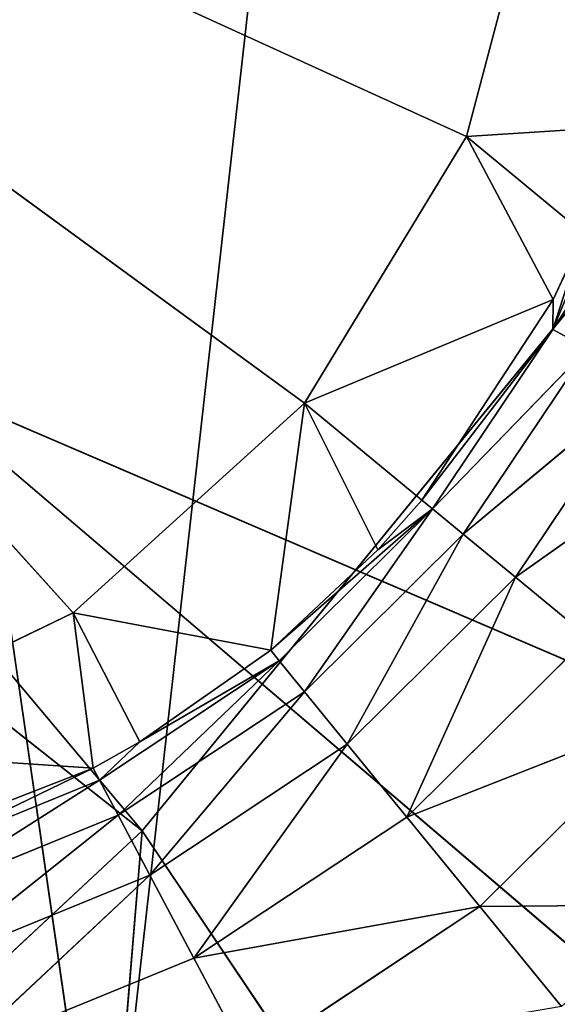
# Model space of a CAD drawing. Extents: x -3 to 171, y 0 to 111.
# Tile 602 of 656: x 145.125 to 145.867, y 64.996 to 66.355. Entities that reach past the tile are written whole.
import ezdxf

# ---------------------------------------------------------------- set-up
doc = ezdxf.new("R2010")
doc.units = 0
doc.header["$LTSCALE"] = 25.4
doc.layers.get('0').update_dxf_attribs({"color": 13, "linetype": 'CONTINUOUS'})

# ---------------------------------------------------------------- blocks, each defined once
blk = doc.blocks.new('MONO-II-BRASS-7782_STL')
at = {"color": 7}
for p, q in [((51.7682, 102.9923, 148.6987), (44.8981, 95.6445, 147.7025)), ((51.7682, 102.9923, 148.6987), (44.8981, 95.6445, 147.7025)), ((45.7127, 94.7707, 149.3787), (51.7682, 102.9923, 148.6987)), ((45.7127, 94.7707, 149.3787), (51.7682, 102.9923, 148.6987)), ((50.5156, 85.1655, 148.4117), (52.4471, 88.4317, 152.9089)), ((50.5156, 85.1655, 148.4117), (52.4471, 88.4317, 152.9089)), ((50.5156, 85.1655, 148.4117), (53.961, 87.1136, 152.4533)), ((50.5156, 85.1655, 148.4117), (53.961, 87.1136, 152.4533))]:
    blk.add_line(p, q, dxfattribs=at)
at = {"color": 18}
for p, q in [((50.1894, 59.8086, 149.1973), (49.3065, 59.8086, 147.262)), ((50.5573, 59.8086, 148.9737), (49.3065, 59.8086, 147.262)), ((50.1894, 59.8086, 149.1973), (49.3065, 59.8086, 147.262)), ((50.5573, 59.8086, 148.9737), (49.3065, 59.8086, 147.262)), ((50.8465, 59.8086, 148.6549), (49.3065, 59.8086, 147.262)), ((50.8465, 59.8086, 148.6549), (49.3065, 59.8086, 147.262)), ((50.1894, 59.8086, 149.1973), (49.7732, 59.8086, 149.3072)), ((50.1894, 59.8086, 149.1973), (49.7732, 59.8086, 149.3072)), ((50.1894, 59.8086, 149.1973), (50.1756, 42.7972, 149.413)), ((50.1894, 59.8086, 149.1973), (50.1756, 42.7972, 149.413)), ((50.5573, 59.8086, 148.9737), (50.1894, 59.8086, 149.1973)), ((50.1894, 59.8086, 149.1973), (50.4141, 42.7966, 149.3168)), ((50.1894, 59.8086, 149.1973), (50.4141, 42.7966, 149.3168)), ((50.1894, 59.8086, 149.1973), (50.3231, 42.7968, 149.3592)), ((50.1894, 59.8086, 149.1973), (50.3231, 42.7968, 149.3592)), ((50.5573, 59.8086, 148.9737), (50.1894, 59.8086, 149.1973)), ((50.5573, 59.8086, 148.9737), (50.4141, 42.7966, 149.3168)), ((50.5573, 59.8086, 148.9737), (50.4141, 42.7966, 149.3168)), ((50.7598, 42.7963, 149.0751), (50.5573, 59.8086, 148.9737)), ((50.5573, 59.8086, 148.9737), (50.691, 42.7963, 149.1356)), ((50.7598, 42.7963, 149.0751), (50.5573, 59.8086, 148.9737)), ((50.8982, 42.7965, 148.9271), (50.5573, 59.8086, 148.9737)), ((50.8982, 42.7965, 148.9271), (50.5573, 59.8086, 148.9737)), ((50.8465, 59.8086, 148.6549), (50.5573, 59.8086, 148.9737)), ((50.5573, 59.8086, 148.9737), (50.691, 42.7963, 149.1356)), ((50.8465, 59.8086, 148.6549), (50.5573, 59.8086, 148.9737)), ((50.8465, 59.8086, 148.6549), (51.0609, 42.7972, 148.6821)), ((51.0332, 59.8086, 148.267), (50.8465, 59.8086, 148.6549)), ((50.8982, 42.7965, 148.9271), (50.8465, 59.8086, 148.6549)), ((50.8982, 42.7965, 148.9271), (50.8465, 59.8086, 148.6549)), ((51.0245, 42.797, 148.7468), (50.8465, 59.8086, 148.6549)), ((51.0245, 42.797, 148.7468), (50.8465, 59.8086, 148.6549)), ((50.8465, 59.8086, 148.6549), (51.0609, 42.7972, 148.6821)), ((51.0332, 59.8086, 148.267), (50.8465, 59.8086, 148.6549)), ((51.0609, 42.7972, 148.6821), (51.0332, 59.8086, 148.267)), ((51.0609, 42.7972, 148.6821), (51.0332, 59.8086, 148.267)), ((50.3231, 42.7968, 149.3592), (50.4141, 42.7966, 149.3168)), ((50.4557, 42.616, 149.3161), (50.3231, 42.7968, 149.3592)), ((50.4557, 42.616, 149.3161), (50.3231, 42.7968, 149.3592)), ((50.3231, 42.7968, 149.3592), (50.4141, 42.7966, 149.3168)), ((50.4141, 42.7966, 149.3168), (50.691, 42.7963, 149.1356)), ((50.4557, 42.616, 149.3161), (50.4141, 42.7966, 149.3168)), ((50.4141, 42.7966, 149.3168), (50.691, 42.7963, 149.1356)), ((50.4557, 42.616, 149.3161), (50.4141, 42.7966, 149.3168)), ((50.691, 42.7963, 149.1356), (50.4557, 42.616, 149.3161)), ((50.691, 42.7963, 149.1356), (50.4557, 42.616, 149.3161)), ((50.691, 42.7963, 149.1356), (50.7598, 42.7963, 149.0751)), ((50.691, 42.7963, 149.1356), (50.7598, 42.7963, 149.0751)), ((50.691, 42.7963, 149.1356), (50.7029, 42.6158, 149.1501)), ((50.691, 42.7963, 149.1356), (50.7029, 42.6158, 149.1501)), ((50.8982, 42.7965, 148.9271), (50.7029, 42.6158, 149.1501)), ((50.8982, 42.7965, 148.9271), (50.7029, 42.6158, 149.1501)), ((50.7598, 42.7963, 149.0751), (50.7029, 42.6158, 149.1501)), ((50.7598, 42.7963, 149.0751), (50.7029, 42.6158, 149.1501)), ((50.7598, 42.7963, 149.0751), (50.8982, 42.7965, 148.9271)), ((50.7598, 42.7963, 149.0751), (50.8982, 42.7965, 148.9271)), ((50.8982, 42.7965, 148.9271), (51.0245, 42.797, 148.7468)), ((50.8982, 42.7965, 148.9271), (51.0245, 42.797, 148.7468)), ((50.8982, 42.7965, 148.9271), (50.9127, 42.616, 148.9389)), ((50.8982, 42.7965, 148.9271), (50.9127, 42.616, 148.9389)), ((51.0245, 42.797, 148.7468), (50.9127, 42.616, 148.9389)), ((51.0245, 42.797, 148.7468), (50.9127, 42.616, 148.9389)), ((51.0245, 42.797, 148.7468), (51.0609, 42.7972, 148.6821)), ((51.0245, 42.797, 148.7468), (51.0609, 42.7972, 148.6821)), ((51.0245, 42.797, 148.7468), (51.0773, 42.6166, 148.6908)), ((51.0245, 42.797, 148.7468), (51.0773, 42.6166, 148.6908)), ((51.0609, 42.7972, 148.6821), (51.1876, 42.7986, 148.3563)), ((51.0609, 42.7972, 148.6821), (51.1876, 42.7986, 148.3563)), ((51.0609, 42.7972, 148.6821), (51.1901, 42.6176, 148.4154)), ((51.0609, 42.7972, 148.6821), (51.1901, 42.6176, 148.4154)), ((51.0609, 42.7972, 148.6821), (51.0773, 42.6166, 148.6908)), ((51.0609, 42.7972, 148.6821), (51.0773, 42.6166, 148.6908)), ((50.4557, 42.616, 149.3161), (50.181, 42.6166, 149.4307)), ((50.4557, 42.616, 149.3161), (50.181, 42.6166, 149.4307)), ((50.4557, 42.616, 149.3161), (50.1971, 42.4323, 149.4832)), ((50.4557, 42.616, 149.3161), (50.1971, 42.4323, 149.4832)), ((50.4818, 42.4318, 149.3645), (50.4557, 42.616, 149.3161)), ((50.7029, 42.6158, 149.1501), (50.4557, 42.616, 149.3161)), ((50.4818, 42.4318, 149.3645), (50.4557, 42.616, 149.3161)), ((50.7029, 42.6158, 149.1501), (50.4557, 42.616, 149.3161)), ((50.7029, 42.6158, 149.1501), (50.4818, 42.4318, 149.3645)), ((50.7029, 42.6158, 149.1501), (50.4818, 42.4318, 149.3645)), ((50.9127, 42.616, 148.9389), (50.7029, 42.6158, 149.1501)), ((50.9127, 42.616, 148.9389), (50.7029, 42.6158, 149.1501)), ((50.7029, 42.6158, 149.1501), (50.9553, 42.4318, 148.9736)), ((50.7029, 42.6158, 149.1501), (50.9553, 42.4318, 148.9736)), ((50.7029, 42.6158, 149.1501), (50.7379, 42.4316, 149.1925)), ((50.7029, 42.6158, 149.1501), (50.7379, 42.4316, 149.1925)), ((51.0773, 42.6166, 148.6908), (50.9127, 42.616, 148.9389)), ((51.0773, 42.6166, 148.6908), (50.9127, 42.616, 148.9389)), ((50.9127, 42.616, 148.9389), (51.1258, 42.4323, 148.7166)), ((50.9127, 42.616, 148.9389), (51.1258, 42.4323, 148.7166)), ((50.9127, 42.616, 148.9389), (50.9553, 42.4318, 148.9736)), ((50.9127, 42.616, 148.9389), (50.9553, 42.4318, 148.9736)), ((51.1901, 42.6176, 148.4154), (51.0773, 42.6166, 148.6908)), ((51.1901, 42.6176, 148.4154), (51.0773, 42.6166, 148.6908)), ((51.0773, 42.6166, 148.6908), (51.2426, 42.4331, 148.4312)), ((51.0773, 42.6166, 148.6908), (51.2426, 42.4331, 148.4312)), ((51.0773, 42.6166, 148.6908), (51.1258, 42.4323, 148.7166)), ((51.0773, 42.6166, 148.6908), (51.1258, 42.4323, 148.7166)), ((50.7379, 42.4316, 149.1925), (50.4818, 42.4318, 149.3645)), ((50.7379, 42.4316, 149.1925), (50.4818, 42.4318, 149.3645)), ((50.7379, 42.4316, 149.1925), (50.5262, 42.2549, 149.4469)), ((50.7379, 42.4316, 149.1925), (50.5262, 42.2549, 149.4469)), ((50.7379, 42.4316, 149.1925), (50.9553, 42.4318, 148.9736)), ((50.7379, 42.4316, 149.1925), (50.9553, 42.4318, 148.9736)), ((50.7379, 42.4316, 149.1925), (51.0278, 42.2549, 149.0328)), ((50.7379, 42.4316, 149.1925), (51.0278, 42.2549, 149.0328)), ((50.7379, 42.4316, 149.1925), (50.7975, 42.2548, 149.2647)), ((50.7379, 42.4316, 149.1925), (50.7975, 42.2548, 149.2647)), ((50.9553, 42.4318, 148.9736), (51.1258, 42.4323, 148.7166)), ((50.9553, 42.4318, 148.9736), (51.1258, 42.4323, 148.7166)), ((50.9553, 42.4318, 148.9736), (51.2084, 42.2553, 148.7604)), ((50.9553, 42.4318, 148.9736), (51.2084, 42.2553, 148.7604)), ((50.9553, 42.4318, 148.9736), (51.0278, 42.2549, 149.0328)), ((50.9553, 42.4318, 148.9736), (51.0278, 42.2549, 149.0328)), ((51.1258, 42.4323, 148.7166), (51.2426, 42.4331, 148.4312)), ((51.1258, 42.4323, 148.7166), (51.2426, 42.4331, 148.4312)), ((51.1258, 42.4323, 148.7166), (51.3321, 42.2559, 148.458)), ((51.1258, 42.4323, 148.7166), (51.3321, 42.2559, 148.458)), ((51.1258, 42.4323, 148.7166), (51.2084, 42.2553, 148.7604)), ((51.1258, 42.4323, 148.7166), (51.2084, 42.2553, 148.7604)), ((50.7975, 42.2548, 149.2647), (50.5262, 42.2549, 149.4469)), ((50.7975, 42.2548, 149.2647), (50.5262, 42.2549, 149.4469)), ((50.7975, 42.2548, 149.2647), (50.5877, 42.0973, 149.5612)), ((50.7975, 42.2548, 149.2647), (50.5877, 42.0973, 149.5612)), ((51.0278, 42.2549, 149.0328), (50.7975, 42.2548, 149.2647)), ((51.0278, 42.2549, 149.0328), (50.7975, 42.2548, 149.2647)), ((50.7975, 42.2548, 149.2647), (51.1284, 42.0973, 149.1149)), ((50.7975, 42.2548, 149.2647), (51.1284, 42.0973, 149.1149)), ((50.7975, 42.2548, 149.2647), (50.8802, 42.0972, 149.3648)), ((50.7975, 42.2548, 149.2647), (50.8802, 42.0972, 149.3648)), ((51.2084, 42.2553, 148.7604), (51.0278, 42.2549, 149.0328)), ((51.2084, 42.2553, 148.7604), (51.0278, 42.2549, 149.0328)), ((51.0278, 42.2549, 149.0328), (51.3231, 42.0975, 148.8213)), ((51.0278, 42.2549, 149.0328), (51.3231, 42.0975, 148.8213)), ((51.0278, 42.2549, 149.0328), (51.1284, 42.0973, 149.1149)), ((51.0278, 42.2549, 149.0328), (51.1284, 42.0973, 149.1149)), ((51.3321, 42.2559, 148.458), (51.2084, 42.2553, 148.7604)), ((51.3321, 42.2559, 148.458), (51.2084, 42.2553, 148.7604)), ((51.2084, 42.2553, 148.7604), (51.4565, 42.0979, 148.4954)), ((51.2084, 42.2553, 148.7604), (51.4565, 42.0979, 148.4954)), ((51.2084, 42.2553, 148.7604), (51.3231, 42.0975, 148.8213)), ((51.2084, 42.2553, 148.7604), (51.3231, 42.0975, 148.8213)), ((50.8802, 42.0972, 149.3648), (51.1284, 42.0973, 149.1149)), ((50.8802, 42.0972, 149.3648), (51.1284, 42.0973, 149.1149)), ((51.1284, 42.0973, 149.1149), (50.9815, 41.9693, 149.4876)), ((51.1284, 42.0973, 149.1149), (50.9815, 41.9693, 149.4876)), ((51.1284, 42.0973, 149.1149), (51.3231, 42.0975, 148.8213)), ((51.1284, 42.0973, 149.1149), (51.3231, 42.0975, 148.8213)), ((51.1284, 42.0973, 149.1149), (51.2518, 41.9693, 149.2155)), ((51.1284, 42.0973, 149.1149), (51.2518, 41.9693, 149.2155)), ((51.3231, 42.0975, 148.8213), (51.2518, 41.9693, 149.2155)), ((51.3231, 42.0975, 148.8213), (51.2518, 41.9693, 149.2155)), ((51.3231, 42.0975, 148.8213), (51.4565, 42.0979, 148.4954)), ((51.3231, 42.0975, 148.8213), (51.4565, 42.0979, 148.4954)), ((51.3231, 42.0975, 148.8213), (51.4638, 41.9694, 148.896)), ((51.3231, 42.0975, 148.8213), (51.4638, 41.9694, 148.896)), ((51.2518, 41.9693, 149.2155), (50.9815, 41.9693, 149.4876)), ((51.2518, 41.9693, 149.2155), (50.9815, 41.9693, 149.4876)), ((51.2495, 41.8779, 149.4837), (51.2518, 41.9693, 149.2155)), ((51.2495, 41.8779, 149.4837), (51.2518, 41.9693, 149.2155)), ((51.4638, 41.9694, 148.896), (51.2518, 41.9693, 149.2155)), ((51.4638, 41.9694, 148.896), (51.2518, 41.9693, 149.2155)), ((51.3897, 41.8779, 149.328), (51.2518, 41.9693, 149.2155)), ((51.3897, 41.8779, 149.328), (51.2518, 41.9693, 149.2155)), ((51.1474, 40.3086, 148.7497), (47.6521, 40.3086, 145.8174)), ((51.1474, 40.3086, 148.7497), (47.6521, 40.3086, 145.8174)), ((48.3358, 40.3086, 145.1978), (51.1474, 40.3086, 148.7497)), ((48.3358, 40.3086, 145.1978), (51.1474, 40.3086, 148.7497)), ((50.1559, 40.3086, 149.5608), (51.1474, 37.3086, 148.7497)), ((50.1559, 40.3086, 149.5608), (51.1474, 37.3086, 148.7497)), ((50.1559, 40.3086, 149.5608), (51.1474, 40.3086, 148.7497)), ((50.1559, 40.3086, 149.5608), (51.1474, 40.3086, 148.7497)), ((51.1474, 40.3086, 148.7497), (51.1474, 37.3086, 148.7497)), ((51.1474, 40.3086, 148.7497), (51.1474, 37.3086, 148.7497)), ((51.1474, 40.3086, 148.7497), (52.0208, 37.3086, 147.8127)), ((51.1474, 40.3086, 148.7497), (52.0208, 37.3086, 147.8127)), ((51.1474, 40.3086, 148.7497), (52.0208, 40.3086, 147.8127)), ((51.1474, 40.3086, 148.7497), (52.0208, 40.3086, 147.8127)), ((50.1559, 37.3086, 149.5608), (51.1474, 37.3086, 148.7497)), ((50.1559, 37.3086, 149.5608), (51.1474, 37.3086, 148.7497)), ((53.3353, 37.3086, 148.5695), (51.1474, 37.3086, 148.7497)), ((51.1474, 37.3086, 148.7497), (52.0208, 37.3086, 147.8127)), ((53.3353, 37.3086, 148.5695), (51.1474, 37.3086, 148.7497)), ((52.4207, 37.3086, 149.6048), (51.1474, 37.3086, 148.7497)), ((52.4207, 37.3086, 149.6048), (51.1474, 37.3086, 148.7497)), ((51.1474, 37.3086, 148.7497), (52.0208, 37.3086, 147.8127))]:
    blk.add_line(p, q, dxfattribs=at)
at = {"color": 44}
mesh = blk.add_polyface(dxfattribs=at)
corners = [(75.396, 157.201, 146.773), (5.5072, 78.7826, 144.0851), (75.4506, 156.8099, 150.7683)]
mesh.append_faces([[corners[k] for k in face] for face in [(0, 1, 2)]], dxfattribs={"color": 44})
mesh = blk.add_polyface(dxfattribs=at)
corners = [(75.4506, 156.8099, 150.7683), (5.5072, 78.7826, 144.0851), (5.9971, 78.0086, 147.994)]
mesh.append_faces([[corners[k] for k in face] for face in [(0, 1, 2)]], dxfattribs={"color": 44})
mesh = blk.add_polyface(dxfattribs=at)
corners = [(75.4506, 156.8099, 150.7683), (5.9971, 78.0086, 147.994), (75.9405, 156.0359, 154.6772)]
mesh.append_faces([[corners[k] for k in face] for face in [(0, 1, 2)]], dxfattribs={"color": 44})
mesh = blk.add_polyface(dxfattribs=at)
corners = [(76.2724, 156.581, 144.8403), (76.1156, 156.3829, 148.7929), (6.1723, 78.3556, 142.1097)]
mesh.append_faces([[corners[k] for k in face] for face in [(0, 1, 2)]], dxfattribs={"color": 44})
mesh = blk.add_polyface(dxfattribs=at)
corners = [(76.1156, 156.3829, 148.7929), (6.4569, 77.7659, 146.0159), (6.1723, 78.3556, 142.1097)]
mesh.append_faces([[corners[k] for k in face] for face in [(0, 1, 2)]], dxfattribs={"color": 44})
mesh = blk.add_polyface(dxfattribs=at)
corners = [(76.1156, 156.3829, 148.7929), (76.4003, 155.7931, 152.6991), (6.4569, 77.7659, 146.0159)]
mesh.append_faces([[corners[k] for k in face] for face in [(0, 1, 2)]], dxfattribs={"color": 44})
mesh = blk.add_polyface(dxfattribs=at)
corners = [(75.9405, 156.0359, 154.6772), (5.9971, 78.0086, 147.994), (6.9119, 76.8683, 151.7331)]
mesh.append_faces([[corners[k] for k in face] for face in [(0, 1, 2)]], dxfattribs={"color": 44})
mesh = blk.add_polyface(dxfattribs=at)
corners = [(76.4003, 155.7931, 152.6991), (7.1767, 76.7976, 149.7884), (6.4569, 77.7659, 146.0159)]
mesh.append_faces([[corners[k] for k in face] for face in [(0, 1, 2)]], dxfattribs={"color": 44})
at = {"color": 7}
mesh = blk.add_polyface(dxfattribs=at)
corners = [(51.626, 103.15, 148.3453), (44.8981, 95.6445, 147.7025), (51.7682, 102.9923, 148.6987)]
mesh.append_faces([[corners[k] for k in face] for face in [(0, 1, 2)]], dxfattribs={"color": 7})
mesh = blk.add_polyface(dxfattribs=at)
corners = [(51.7682, 102.9923, 148.6987), (44.8981, 95.6445, 147.7025), (45.7127, 94.7707, 149.3787)]
mesh.append_faces([[corners[k] for k in face] for face in [(0, 1, 2)]], dxfattribs={"color": 7})
mesh = blk.add_polyface(dxfattribs=at)
corners = [(51.7682, 102.9923, 148.6987), (45.7127, 94.7707, 149.3787), (52.4406, 102.2762, 150.0215)]
mesh.append_faces([[corners[k] for k in face] for face in [(0, 1, 2)]], dxfattribs={"color": 7})
mesh = blk.add_polyface(dxfattribs=at)
corners = [(50.9125, 89.8025, 152.9649), (49.4164, 91.1732, 152.6193), (48.6285, 86.83, 148.7285)]
mesh.append_faces([[corners[k] for k in face] for face in [(0, 1, 2)]], dxfattribs={"color": 7})
mesh = blk.add_polyface(dxfattribs=at)
corners = [(50.9125, 89.8025, 152.9649), (48.6285, 86.83, 148.7285), (49.5784, 85.9814, 148.6938)]
mesh.append_faces([[corners[k] for k in face] for face in [(0, 1, 2)]], dxfattribs={"color": 7})
mesh = blk.add_polyface(dxfattribs=at)
corners = [(52.4471, 88.4317, 152.9089), (50.9125, 89.8025, 152.9649), (49.5784, 85.9814, 148.6938)]
mesh.append_faces([[corners[k] for k in face] for face in [(0, 1, 2)]], dxfattribs={"color": 7})
mesh = blk.add_polyface(dxfattribs=at)
corners = [(52.4471, 88.4317, 152.9089), (49.5784, 85.9814, 148.6938), (50.5156, 85.1655, 148.4117)]
mesh.append_faces([[corners[k] for k in face] for face in [(0, 1, 2)]], dxfattribs={"color": 7})
mesh = blk.add_polyface(dxfattribs=at)
corners = [(52.4471, 88.4317, 152.9089), (50.5156, 85.1655, 148.4117), (53.961, 87.1136, 152.4533)]
mesh.append_faces([[corners[k] for k in face] for face in [(0, 1, 2)]], dxfattribs={"color": 7})
mesh = blk.add_polyface(dxfattribs=at)
corners = [(53.961, 87.1136, 152.4533), (50.5156, 85.1655, 148.4117), (51.4041, 84.4135, 147.8932)]
mesh.append_faces([[corners[k] for k in face] for face in [(0, 1, 2)]], dxfattribs={"color": 7})
mesh = blk.add_polyface(dxfattribs=at)
corners = [(49.5784, 85.9814, 148.6938), (49.0587, 86.4954, 148.1327), (50.5156, 85.1655, 148.4117)]
mesh.append_faces([[corners[k] for k in face] for face in [(0, 1, 2)]], dxfattribs={"color": 7})
at = {"color": 18}
mesh = blk.add_polyface(dxfattribs=at)
corners = [(49.7732, 59.8086, 149.3072), (50.1894, 59.8086, 149.1973), (49.3065, 59.8086, 147.262)]
mesh.append_faces([[corners[k] for k in face] for face in [(0, 1, 2)]], dxfattribs={"color": 18})
mesh = blk.add_polyface(dxfattribs=at)
corners = [(50.1894, 59.8086, 149.1973), (50.5573, 59.8086, 148.9737), (49.3065, 59.8086, 147.262)]
mesh.append_faces([[corners[k] for k in face] for face in [(0, 1, 2)]], dxfattribs={"color": 18})
mesh = blk.add_polyface(dxfattribs=at)
corners = [(50.5573, 59.8086, 148.9737), (50.8465, 59.8086, 148.6549), (49.3065, 59.8086, 147.262)]
mesh.append_faces([[corners[k] for k in face] for face in [(0, 1, 2)]], dxfattribs={"color": 18})
mesh = blk.add_polyface(dxfattribs=at)
corners = [(50.8465, 59.8086, 148.6549), (51.0332, 59.8086, 148.267), (49.3065, 59.8086, 147.262)]
mesh.append_faces([[corners[k] for k in face] for face in [(0, 1, 2)]], dxfattribs={"color": 18})
mesh = blk.add_polyface(dxfattribs=at)
corners = [(50.1894, 59.8086, 149.1973), (49.7732, 59.8086, 149.3072), (50.1756, 42.7972, 149.413)]
mesh.append_faces([[corners[k] for k in face] for face in [(0, 1, 2)]], dxfattribs={"color": 18})
mesh = blk.add_polyface(dxfattribs=at)
corners = [(50.1756, 42.7972, 149.413), (49.7732, 59.8086, 149.3072), (50.0142, 42.7978, 149.4528)]
mesh.append_faces([[corners[k] for k in face] for face in [(0, 1, 2)]], dxfattribs={"color": 18})
mesh = blk.add_polyface(dxfattribs=at)
corners = [(50.3231, 42.7968, 149.3592), (50.1894, 59.8086, 149.1973), (50.1756, 42.7972, 149.413)]
mesh.append_faces([[corners[k] for k in face] for face in [(0, 1, 2)]], dxfattribs={"color": 18})
mesh = blk.add_polyface(dxfattribs=at)
corners = [(50.5573, 59.8086, 148.9737), (50.1894, 59.8086, 149.1973), (50.4141, 42.7966, 149.3168)]
mesh.append_faces([[corners[k] for k in face] for face in [(0, 1, 2)]], dxfattribs={"color": 18})
mesh = blk.add_polyface(dxfattribs=at)
corners = [(50.4141, 42.7966, 149.3168), (50.1894, 59.8086, 149.1973), (50.3231, 42.7968, 149.3592)]
mesh.append_faces([[corners[k] for k in face] for face in [(0, 1, 2)]], dxfattribs={"color": 18})
mesh = blk.add_polyface(dxfattribs=at)
corners = [(50.691, 42.7963, 149.1356), (50.5573, 59.8086, 148.9737), (50.4141, 42.7966, 149.3168)]
mesh.append_faces([[corners[k] for k in face] for face in [(0, 1, 2)]], dxfattribs={"color": 18})
mesh = blk.add_polyface(dxfattribs=at)
corners = [(50.7598, 42.7963, 149.0751), (50.5573, 59.8086, 148.9737), (50.691, 42.7963, 149.1356)]
mesh.append_faces([[corners[k] for k in face] for face in [(0, 1, 2)]], dxfattribs={"color": 18})
mesh = blk.add_polyface(dxfattribs=at)
corners = [(50.5573, 59.8086, 148.9737), (50.7598, 42.7963, 149.0751), (50.8982, 42.7965, 148.9271)]
mesh.append_faces([[corners[k] for k in face] for face in [(0, 1, 2)]], dxfattribs={"color": 18})
mesh = blk.add_polyface(dxfattribs=at)
corners = [(50.5573, 59.8086, 148.9737), (50.8982, 42.7965, 148.9271), (50.8465, 59.8086, 148.6549)]
mesh.append_faces([[corners[k] for k in face] for face in [(0, 1, 2)]], dxfattribs={"color": 18})
mesh = blk.add_polyface(dxfattribs=at)
corners = [(50.8465, 59.8086, 148.6549), (51.0609, 42.7972, 148.6821), (51.0332, 59.8086, 148.267)]
mesh.append_faces([[corners[k] for k in face] for face in [(0, 1, 2)]], dxfattribs={"color": 18})
mesh = blk.add_polyface(dxfattribs=at)
corners = [(50.8465, 59.8086, 148.6549), (50.8982, 42.7965, 148.9271), (51.0245, 42.797, 148.7468)]
mesh.append_faces([[corners[k] for k in face] for face in [(0, 1, 2)]], dxfattribs={"color": 18})
mesh = blk.add_polyface(dxfattribs=at)
corners = [(50.8465, 59.8086, 148.6549), (51.0245, 42.797, 148.7468), (51.0609, 42.7972, 148.6821)]
mesh.append_faces([[corners[k] for k in face] for face in [(0, 1, 2)]], dxfattribs={"color": 18})
mesh = blk.add_polyface(dxfattribs=at)
corners = [(51.0332, 59.8086, 148.267), (51.0609, 42.7972, 148.6821), (51.1876, 42.7986, 148.3563)]
mesh.append_faces([[corners[k] for k in face] for face in [(0, 1, 2)]], dxfattribs={"color": 18})
mesh = blk.add_polyface(dxfattribs=at)
corners = [(50.4557, 42.616, 149.3161), (50.3231, 42.7968, 149.3592), (50.181, 42.6166, 149.4307)]
mesh.append_faces([[corners[k] for k in face] for face in [(0, 1, 2)]], dxfattribs={"color": 18})
mesh = blk.add_polyface(dxfattribs=at)
corners = [(50.4557, 42.616, 149.3161), (50.4141, 42.7966, 149.3168), (50.3231, 42.7968, 149.3592)]
mesh.append_faces([[corners[k] for k in face] for face in [(0, 1, 2)]], dxfattribs={"color": 18})
mesh = blk.add_polyface(dxfattribs=at)
corners = [(50.691, 42.7963, 149.1356), (50.4141, 42.7966, 149.3168), (50.4557, 42.616, 149.3161)]
mesh.append_faces([[corners[k] for k in face] for face in [(0, 1, 2)]], dxfattribs={"color": 18})
mesh = blk.add_polyface(dxfattribs=at)
corners = [(50.7029, 42.6158, 149.1501), (50.691, 42.7963, 149.1356), (50.4557, 42.616, 149.3161)]
mesh.append_faces([[corners[k] for k in face] for face in [(0, 1, 2)]], dxfattribs={"color": 18})
mesh = blk.add_polyface(dxfattribs=at)
corners = [(50.7598, 42.7963, 149.0751), (50.691, 42.7963, 149.1356), (50.7029, 42.6158, 149.1501)]
mesh.append_faces([[corners[k] for k in face] for face in [(0, 1, 2)]], dxfattribs={"color": 18})
mesh = blk.add_polyface(dxfattribs=at)
corners = [(50.8982, 42.7965, 148.9271), (50.7029, 42.6158, 149.1501), (50.9127, 42.616, 148.9389)]
mesh.append_faces([[corners[k] for k in face] for face in [(0, 1, 2)]], dxfattribs={"color": 18})
mesh = blk.add_polyface(dxfattribs=at)
corners = [(50.8982, 42.7965, 148.9271), (50.7598, 42.7963, 149.0751), (50.7029, 42.6158, 149.1501)]
mesh.append_faces([[corners[k] for k in face] for face in [(0, 1, 2)]], dxfattribs={"color": 18})
mesh = blk.add_polyface(dxfattribs=at)
corners = [(51.0245, 42.797, 148.7468), (50.8982, 42.7965, 148.9271), (50.9127, 42.616, 148.9389)]
mesh.append_faces([[corners[k] for k in face] for face in [(0, 1, 2)]], dxfattribs={"color": 18})
mesh = blk.add_polyface(dxfattribs=at)
corners = [(51.0245, 42.797, 148.7468), (50.9127, 42.616, 148.9389), (51.0773, 42.6166, 148.6908)]
mesh.append_faces([[corners[k] for k in face] for face in [(0, 1, 2)]], dxfattribs={"color": 18})
mesh = blk.add_polyface(dxfattribs=at)
corners = [(51.0609, 42.7972, 148.6821), (51.0245, 42.797, 148.7468), (51.0773, 42.6166, 148.6908)]
mesh.append_faces([[corners[k] for k in face] for face in [(0, 1, 2)]], dxfattribs={"color": 18})
mesh = blk.add_polyface(dxfattribs=at)
corners = [(51.1876, 42.7986, 148.3563), (51.0609, 42.7972, 148.6821), (51.1901, 42.6176, 148.4154)]
mesh.append_faces([[corners[k] for k in face] for face in [(0, 1, 2)]], dxfattribs={"color": 18})
mesh = blk.add_polyface(dxfattribs=at)
corners = [(51.0609, 42.7972, 148.6821), (51.0773, 42.6166, 148.6908), (51.1901, 42.6176, 148.4154)]
mesh.append_faces([[corners[k] for k in face] for face in [(0, 1, 2)]], dxfattribs={"color": 18})
mesh = blk.add_polyface(dxfattribs=at)
corners = [(50.4557, 42.616, 149.3161), (50.181, 42.6166, 149.4307), (50.1971, 42.4323, 149.4832)]
mesh.append_faces([[corners[k] for k in face] for face in [(0, 1, 2)]], dxfattribs={"color": 18})
mesh = blk.add_polyface(dxfattribs=at)
corners = [(50.4818, 42.4318, 149.3645), (50.4557, 42.616, 149.3161), (50.1971, 42.4323, 149.4832)]
mesh.append_faces([[corners[k] for k in face] for face in [(0, 1, 2)]], dxfattribs={"color": 18})
mesh = blk.add_polyface(dxfattribs=at)
corners = [(50.7029, 42.6158, 149.1501), (50.4557, 42.616, 149.3161), (50.4818, 42.4318, 149.3645)]
mesh.append_faces([[corners[k] for k in face] for face in [(0, 1, 2)]], dxfattribs={"color": 18})
mesh = blk.add_polyface(dxfattribs=at)
corners = [(50.7379, 42.4316, 149.1925), (50.7029, 42.6158, 149.1501), (50.4818, 42.4318, 149.3645)]
mesh.append_faces([[corners[k] for k in face] for face in [(0, 1, 2)]], dxfattribs={"color": 18})
mesh = blk.add_polyface(dxfattribs=at)
corners = [(50.9127, 42.616, 148.9389), (50.7029, 42.6158, 149.1501), (50.9553, 42.4318, 148.9736)]
mesh.append_faces([[corners[k] for k in face] for face in [(0, 1, 2)]], dxfattribs={"color": 18})
mesh = blk.add_polyface(dxfattribs=at)
corners = [(50.7029, 42.6158, 149.1501), (50.7379, 42.4316, 149.1925), (50.9553, 42.4318, 148.9736)]
mesh.append_faces([[corners[k] for k in face] for face in [(0, 1, 2)]], dxfattribs={"color": 18})
mesh = blk.add_polyface(dxfattribs=at)
corners = [(51.0773, 42.6166, 148.6908), (50.9127, 42.616, 148.9389), (51.1258, 42.4323, 148.7166)]
mesh.append_faces([[corners[k] for k in face] for face in [(0, 1, 2)]], dxfattribs={"color": 18})
mesh = blk.add_polyface(dxfattribs=at)
corners = [(50.9127, 42.616, 148.9389), (50.9553, 42.4318, 148.9736), (51.1258, 42.4323, 148.7166)]
mesh.append_faces([[corners[k] for k in face] for face in [(0, 1, 2)]], dxfattribs={"color": 18})
mesh = blk.add_polyface(dxfattribs=at)
corners = [(51.1901, 42.6176, 148.4154), (51.0773, 42.6166, 148.6908), (51.2426, 42.4331, 148.4312)]
mesh.append_faces([[corners[k] for k in face] for face in [(0, 1, 2)]], dxfattribs={"color": 18})
mesh = blk.add_polyface(dxfattribs=at)
corners = [(51.0773, 42.6166, 148.6908), (51.1258, 42.4323, 148.7166), (51.2426, 42.4331, 148.4312)]
mesh.append_faces([[corners[k] for k in face] for face in [(0, 1, 2)]], dxfattribs={"color": 18})
mesh = blk.add_polyface(dxfattribs=at)
corners = [(50.7379, 42.4316, 149.1925), (50.4818, 42.4318, 149.3645), (50.5262, 42.2549, 149.4469)]
mesh.append_faces([[corners[k] for k in face] for face in [(0, 1, 2)]], dxfattribs={"color": 18})
mesh = blk.add_polyface(dxfattribs=at)
corners = [(50.7975, 42.2548, 149.2647), (50.7379, 42.4316, 149.1925), (50.5262, 42.2549, 149.4469)]
mesh.append_faces([[corners[k] for k in face] for face in [(0, 1, 2)]], dxfattribs={"color": 18})
mesh = blk.add_polyface(dxfattribs=at)
corners = [(50.9553, 42.4318, 148.9736), (50.7379, 42.4316, 149.1925), (51.0278, 42.2549, 149.0328)]
mesh.append_faces([[corners[k] for k in face] for face in [(0, 1, 2)]], dxfattribs={"color": 18})
mesh = blk.add_polyface(dxfattribs=at)
corners = [(50.7379, 42.4316, 149.1925), (50.7975, 42.2548, 149.2647), (51.0278, 42.2549, 149.0328)]
mesh.append_faces([[corners[k] for k in face] for face in [(0, 1, 2)]], dxfattribs={"color": 18})
mesh = blk.add_polyface(dxfattribs=at)
corners = [(51.1258, 42.4323, 148.7166), (50.9553, 42.4318, 148.9736), (51.2084, 42.2553, 148.7604)]
mesh.append_faces([[corners[k] for k in face] for face in [(0, 1, 2)]], dxfattribs={"color": 18})
mesh = blk.add_polyface(dxfattribs=at)
corners = [(50.9553, 42.4318, 148.9736), (51.0278, 42.2549, 149.0328), (51.2084, 42.2553, 148.7604)]
mesh.append_faces([[corners[k] for k in face] for face in [(0, 1, 2)]], dxfattribs={"color": 18})
mesh = blk.add_polyface(dxfattribs=at)
corners = [(51.2426, 42.4331, 148.4312), (51.1258, 42.4323, 148.7166), (51.3321, 42.2559, 148.458)]
mesh.append_faces([[corners[k] for k in face] for face in [(0, 1, 2)]], dxfattribs={"color": 18})
mesh = blk.add_polyface(dxfattribs=at)
corners = [(51.1258, 42.4323, 148.7166), (51.2084, 42.2553, 148.7604), (51.3321, 42.2559, 148.458)]
mesh.append_faces([[corners[k] for k in face] for face in [(0, 1, 2)]], dxfattribs={"color": 18})
mesh = blk.add_polyface(dxfattribs=at)
corners = [(50.7975, 42.2548, 149.2647), (50.5262, 42.2549, 149.4469), (50.5877, 42.0973, 149.5612)]
mesh.append_faces([[corners[k] for k in face] for face in [(0, 1, 2)]], dxfattribs={"color": 18})
mesh = blk.add_polyface(dxfattribs=at)
corners = [(50.8802, 42.0972, 149.3648), (50.7975, 42.2548, 149.2647), (50.5877, 42.0973, 149.5612)]
mesh.append_faces([[corners[k] for k in face] for face in [(0, 1, 2)]], dxfattribs={"color": 18})
mesh = blk.add_polyface(dxfattribs=at)
corners = [(50.7975, 42.2548, 149.2647), (51.1284, 42.0973, 149.1149), (51.0278, 42.2549, 149.0328)]
mesh.append_faces([[corners[k] for k in face] for face in [(0, 1, 2)]], dxfattribs={"color": 18})
mesh = blk.add_polyface(dxfattribs=at)
corners = [(50.8802, 42.0972, 149.3648), (51.1284, 42.0973, 149.1149), (50.7975, 42.2548, 149.2647)]
mesh.append_faces([[corners[k] for k in face] for face in [(0, 1, 2)]], dxfattribs={"color": 18})
mesh = blk.add_polyface(dxfattribs=at)
corners = [(51.2084, 42.2553, 148.7604), (51.0278, 42.2549, 149.0328), (51.3231, 42.0975, 148.8213)]
mesh.append_faces([[corners[k] for k in face] for face in [(0, 1, 2)]], dxfattribs={"color": 18})
mesh = blk.add_polyface(dxfattribs=at)
corners = [(51.0278, 42.2549, 149.0328), (51.1284, 42.0973, 149.1149), (51.3231, 42.0975, 148.8213)]
mesh.append_faces([[corners[k] for k in face] for face in [(0, 1, 2)]], dxfattribs={"color": 18})
mesh = blk.add_polyface(dxfattribs=at)
corners = [(51.3321, 42.2559, 148.458), (51.2084, 42.2553, 148.7604), (51.4565, 42.0979, 148.4954)]
mesh.append_faces([[corners[k] for k in face] for face in [(0, 1, 2)]], dxfattribs={"color": 18})
mesh = blk.add_polyface(dxfattribs=at)
corners = [(51.2084, 42.2553, 148.7604), (51.3231, 42.0975, 148.8213), (51.4565, 42.0979, 148.4954)]
mesh.append_faces([[corners[k] for k in face] for face in [(0, 1, 2)]], dxfattribs={"color": 18})
mesh = blk.add_polyface(dxfattribs=at)
corners = [(50.9815, 41.9693, 149.4876), (51.1284, 42.0973, 149.1149), (50.8802, 42.0972, 149.3648)]
mesh.append_faces([[corners[k] for k in face] for face in [(0, 1, 2)]], dxfattribs={"color": 18})
mesh = blk.add_polyface(dxfattribs=at)
corners = [(50.9815, 41.9693, 149.4876), (51.2518, 41.9693, 149.2155), (51.1284, 42.0973, 149.1149)]
mesh.append_faces([[corners[k] for k in face] for face in [(0, 1, 2)]], dxfattribs={"color": 18})
mesh = blk.add_polyface(dxfattribs=at)
corners = [(51.2518, 41.9693, 149.2155), (51.3231, 42.0975, 148.8213), (51.1284, 42.0973, 149.1149)]
mesh.append_faces([[corners[k] for k in face] for face in [(0, 1, 2)]], dxfattribs={"color": 18})
mesh = blk.add_polyface(dxfattribs=at)
corners = [(51.2518, 41.9693, 149.2155), (51.4638, 41.9694, 148.896), (51.3231, 42.0975, 148.8213)]
mesh.append_faces([[corners[k] for k in face] for face in [(0, 1, 2)]], dxfattribs={"color": 18})
mesh = blk.add_polyface(dxfattribs=at)
corners = [(51.4638, 41.9694, 148.896), (51.4565, 42.0979, 148.4954), (51.3231, 42.0975, 148.8213)]
mesh.append_faces([[corners[k] for k in face] for face in [(0, 1, 2)]], dxfattribs={"color": 18})
mesh = blk.add_polyface(dxfattribs=at)
corners = [(50.9815, 41.9693, 149.4876), (51.2495, 41.8779, 149.4837), (51.2518, 41.9693, 149.2155)]
mesh.append_faces([[corners[k] for k in face] for face in [(0, 1, 2)]], dxfattribs={"color": 18})
mesh = blk.add_polyface(dxfattribs=at)
corners = [(51.2495, 41.8779, 149.4837), (51.3897, 41.8779, 149.328), (51.2518, 41.9693, 149.2155)]
mesh.append_faces([[corners[k] for k in face] for face in [(0, 1, 2)]], dxfattribs={"color": 18})
mesh = blk.add_polyface(dxfattribs=at)
corners = [(51.3897, 41.8779, 149.328), (51.4638, 41.9694, 148.896), (51.2518, 41.9693, 149.2155)]
mesh.append_faces([[corners[k] for k in face] for face in [(0, 1, 2)]], dxfattribs={"color": 18})
at = {"color": 250}
mesh = blk.add_polyface(dxfattribs=at)
corners = [(63.0504, 41.6086, 171.8187), (50.2004, 41.6086, 41.4316), (55.3722, 41.6086, 138.9458)]
mesh.append_faces([[corners[k] for k in face] for face in [(0, 1, 2)]], dxfattribs={"color": 250})
mesh = blk.add_polyface(dxfattribs=at)
corners = [(63.0504, 41.6086, 171.8187), (52.4993, 41.6086, 39.6676), (50.2004, 41.6086, 41.4316)]
mesh.append_faces([[corners[k] for k in face] for face in [(0, 1, 2)]], dxfattribs={"color": 250})
mesh = blk.add_polyface(dxfattribs=at)
corners = [(63.0504, 40.8086, 171.8187), (50.2004, 40.8086, 41.4316), (52.4993, 40.8086, 39.6676)]
mesh.append_faces([[corners[k] for k in face] for face in [(0, 1, 2)]], dxfattribs={"color": 250})
mesh = blk.add_polyface(dxfattribs=at)
corners = [(63.0504, 40.8086, 171.8187), (55.3722, 40.8086, 138.9458), (50.2004, 40.8086, 41.4316)]
mesh.append_faces([[corners[k] for k in face] for face in [(0, 1, 2)]], dxfattribs={"color": 250})
at = {"color": 18}
mesh = blk.add_polyface(dxfattribs=at)
corners = [(50.1559, 40.3086, 149.5608), (46.8663, 40.3086, 146.3009), (47.6521, 40.3086, 145.8174)]
mesh.append_faces([[corners[k] for k in face] for face in [(0, 1, 2)]], dxfattribs={"color": 18})
mesh = blk.add_polyface(dxfattribs=at)
corners = [(49.0644, 40.3086, 150.231), (46.8663, 40.3086, 146.3009), (50.1559, 40.3086, 149.5608)]
mesh.append_faces([[corners[k] for k in face] for face in [(0, 1, 2)]], dxfattribs={"color": 18})
mesh = blk.add_polyface(dxfattribs=at)
corners = [(51.1474, 40.3086, 148.7497), (47.6521, 40.3086, 145.8174), (48.3358, 40.3086, 145.1978)]
mesh.append_faces([[corners[k] for k in face] for face in [(0, 1, 2)]], dxfattribs={"color": 18})
mesh = blk.add_polyface(dxfattribs=at)
corners = [(50.1559, 40.3086, 149.5608), (47.6521, 40.3086, 145.8174), (51.1474, 40.3086, 148.7497)]
mesh.append_faces([[corners[k] for k in face] for face in [(0, 1, 2)]], dxfattribs={"color": 18})
mesh = blk.add_polyface(dxfattribs=at)
corners = [(51.1474, 40.3086, 148.7497), (48.3358, 40.3086, 145.1978), (52.0208, 40.3086, 147.8127)]
mesh.append_faces([[corners[k] for k in face] for face in [(0, 1, 2)]], dxfattribs={"color": 18})
mesh = blk.add_polyface(dxfattribs=at)
corners = [(51.1474, 37.3086, 148.7497), (50.1559, 37.3086, 149.5608), (50.1559, 40.3086, 149.5608)]
mesh.append_faces([[corners[k] for k in face] for face in [(0, 1, 2)]], dxfattribs={"color": 18})
mesh = blk.add_polyface(dxfattribs=at)
corners = [(51.1474, 37.3086, 148.7497), (50.1559, 40.3086, 149.5608), (51.1474, 40.3086, 148.7497)]
mesh.append_faces([[corners[k] for k in face] for face in [(0, 1, 2)]], dxfattribs={"color": 18})
mesh = blk.add_polyface(dxfattribs=at)
corners = [(51.1474, 40.3086, 148.7497), (52.0208, 37.3086, 147.8127), (51.1474, 37.3086, 148.7497)]
mesh.append_faces([[corners[k] for k in face] for face in [(0, 1, 2)]], dxfattribs={"color": 18})
mesh = blk.add_polyface(dxfattribs=at)
corners = [(52.0208, 40.3086, 147.8127), (52.0208, 37.3086, 147.8127), (51.1474, 40.3086, 148.7497)]
mesh.append_faces([[corners[k] for k in face] for face in [(0, 1, 2)]], dxfattribs={"color": 18})
mesh = blk.add_polyface(dxfattribs=at)
corners = [(52.4207, 37.3086, 149.6048), (50.1559, 37.3086, 149.5608), (51.1474, 37.3086, 148.7497)]
mesh.append_faces([[corners[k] for k in face] for face in [(0, 1, 2)]], dxfattribs={"color": 18})
mesh = blk.add_polyface(dxfattribs=at)
corners = [(51.1474, 37.3086, 148.7497), (52.0208, 37.3086, 147.8127), (53.3353, 37.3086, 148.5695)]
mesh.append_faces([[corners[k] for k in face] for face in [(0, 1, 2)]], dxfattribs={"color": 18})
mesh = blk.add_polyface(dxfattribs=at)
corners = [(52.4207, 37.3086, 149.6048), (51.1474, 37.3086, 148.7497), (53.3353, 37.3086, 148.5695)]
mesh.append_faces([[corners[k] for k in face] for face in [(0, 1, 2)]], dxfattribs={"color": 18})

msp = doc.modelspace()

# ---------------------------------------------------------------- block references
at = {"color": 0, "extrusion": (1, -2.77556e-16, -4.74447e-16), "rotation": 180}
msp.add_blockref('MONO-II-BRASS-7782_STL', (116.3828, 158.0391, -3.4558), dxfattribs=at)

doc.saveas('drawing.dxf')
